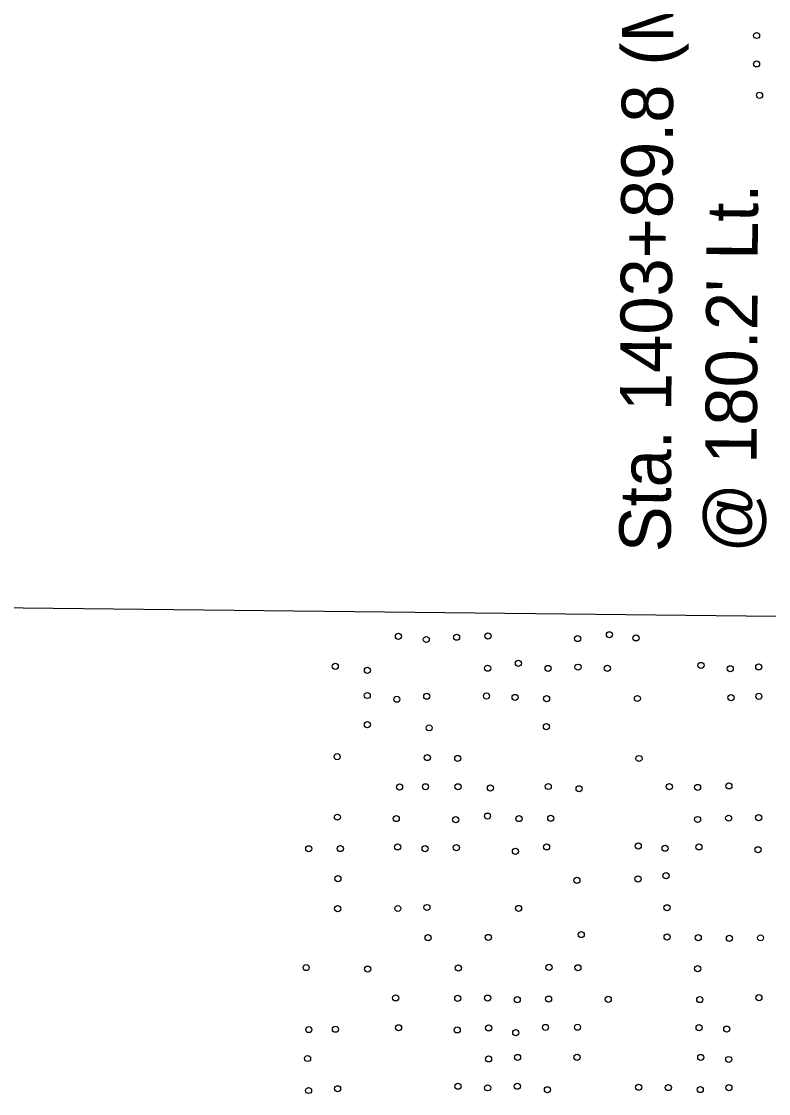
# Model space of a CAD drawing. Extents: x 20503438 to 20508873, y 7964251 to 7984667.
# Drawn here: x 20506190.7 to 20506435.2, y 7973045.4 to 7973396.3 of the extents above; entities that cross this region are included whole.
import ezdxf

# ---------------------------------------------------------------- set-up
doc = ezdxf.new("R2010")
doc.units = 0
for name, color, linetype in [('SurSectionLine', 7, 'Continuous'), ('SurSurveyPoints', 7, 'Continuous'), ('SurTxtDrainage', 7, 'Continuous')]:
    doc.layers.add(name, color=color, linetype=linetype)

msp = doc.modelspace()

# ---------------------------------------------------------------- linework, layer by layer
at = {"layer": 'SurSectionLine'}
msp.add_lwpolyline([(20503716.38, 7973231.78), (20508873.11, 7973174.65)], dxfattribs=at)
at = {"layer": 'SurSurveyPoints'}
for centre in [(20506431.31, 7973391.66), (20506431.29, 7973382.36), (20506432.27, 7973372.07), (20506314.09, 7973195.05), (20506323.2, 7973194.01), (20506333.14, 7973194.75), (20506343.41, 7973195.17), (20506372.75, 7973194.32), (20506383.16, 7973195.57), (20506391.83, 7973194.53), (20506353.37, 7973186.22), (20506413.1, 7973185.51), (20506293.41, 7973185.24), (20506303.95, 7973183.93), (20506343.3, 7973184.62), (20506363.08, 7973184.55), (20506372.87, 7973184.96), (20506382.47, 7973184.59), (20506422.69, 7973184.44), (20506432.03, 7973185.03), (20506303.9, 7973175.68), (20506323.37, 7973175.44), (20506342.92, 7973175.52), (20506352.29, 7973175.04), (20506422.95, 7973174.97), (20506432.05, 7973175.4), (20506313.58, 7973174.46), (20506362.57, 7973174.63), (20506392.32, 7973174.7), (20506303.97, 7973166.12), (20506324.16, 7973165.1), (20506362.53, 7973165.48), (20506294.05, 7973155.67), (20506323.56, 7973155.37), (20506333.51, 7973155.08), (20506392.82, 7973155.07), (20506314.47, 7973145.75), (20506322.96, 7973145.82), (20506333.59, 7973145.82), (20506344.22, 7973145.42), (20506363.12, 7973145.9), (20506373.22, 7973145.17), (20506402.77, 7973145.85), (20506411.99, 7973145.6), (20506422.25, 7973146.11), (20506294.13, 7973135.87), (20506313.39, 7973135.41), (20506332.85, 7973135.05), (20506343.25, 7973136.21), (20506353.56, 7973135.42), (20506363.96, 7973135.51), (20506411.99, 7973135.11), (20506422.15, 7973135.54), (20506431.99, 7973135.7), (20506313.85, 7973126.14), (20506333.06, 7973125.9), (20506362.59, 7973126.14), (20506392.58, 7973126.42), (20506412.44, 7973126.14), (20506284.75, 7973125.54), (20506295.1, 7973125.59), (20506322.83, 7973125.56), (20506352.4, 7973124.68), (20506401.36, 7973125.7), (20506431.78, 7973125.21), (20506294.28, 7973115.74), (20506392.49, 7973115.62), (20506401.67, 7973116.73), (20506372.51, 7973115.2), (20506294.2, 7973105.92), (20506313.9, 7973105.98), (20506323.42, 7973106.31), (20506353.43, 7973106), (20506402, 7973106.22), (20506323.82, 7973096.44), (20506343.52, 7973096.52), (20506373.91, 7973097.44), (20506402.02, 7973096.66), (20506412.2, 7973096.42), (20506422.42, 7973096.22), (20506432.59, 7973096.38), (20506283.91, 7973086.65), (20506304.05, 7973086.14), (20506333.72, 7973086.52), (20506363.39, 7973086.74), (20506372.82, 7973086.59), (20506412.01, 7973086.29), (20506313.18, 7973076.74), (20506343.31, 7973076.65), (20506432.06, 7973076.79), (20506333.53, 7973076.6), (20506352.98, 7973076.14), (20506363.22, 7973076.32), (20506382.77, 7973076.25), (20506412.73, 7973076.17), (20506284.78, 7973066.37), (20506293.5, 7973066.47), (20506314.15, 7973066.96), (20506333.33, 7973066.24), (20506343.62, 7973066.92), (20506362.23, 7973067.05), (20506372.7, 7973067.14), (20506412.51, 7973067), (20506421.55, 7973066.52), (20506352.5, 7973065.33), (20506284.35, 7973056.89), (20506343.61, 7973056.77), (20506353.08, 7973057.25), (20506372.55, 7973057.26), (20506413.03, 7973057.25), (20506422.21, 7973056.57), (20506284.69, 7973046.42), (20506294.17, 7973047), (20506333.59, 7973047.81), (20506343.3, 7973047.29), (20506353.01, 7973047.82), (20506362.87, 7973046.66), (20506392.71, 7973047.5), (20506402.44, 7973047.39), (20506412.86, 7973046.74), (20506422.25, 7973047.34)]:
    msp.add_circle(centre, 1, dxfattribs=at)

# ---------------------------------------------------------------- texts
at = {"layer": 'SurTxtDrainage'}
for s, p in [('Sta. 1403+89.8 (M.L.)', (20506403.17, 7973222.55)), ("@ 180.2' Lt.", (20506431.17, 7973222.4))]:
    msp.add_text(s, height=16.8, rotation=89.6917, dxfattribs=at).set_placement(p)

doc.saveas('drawing.dxf')
